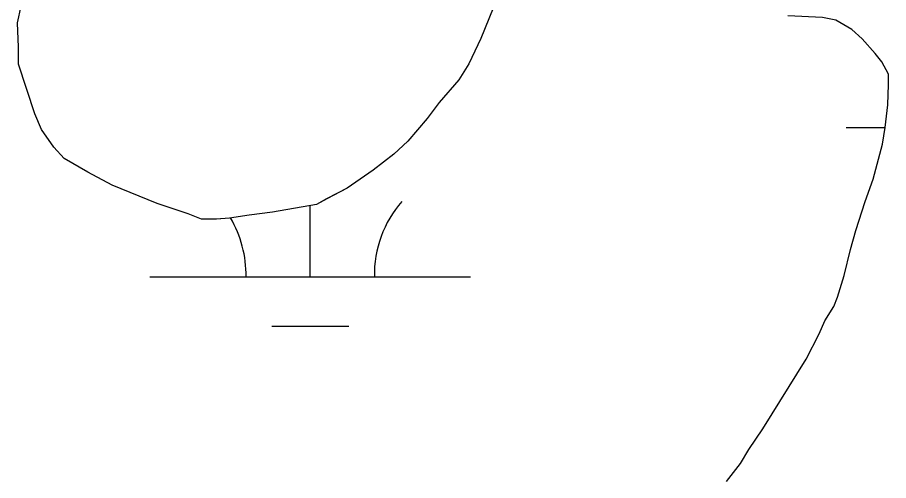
# Model space of a CAD drawing. Extents: x 3279314 to 3317160, y 734079 to 759431.
# Drawn here: x 3314461 to 3314732.6, y 746438.4 to 746582.8 of the extents above; entities that cross this region are included whole.
import ezdxf

# ---------------------------------------------------------------- set-up
doc = ezdxf.new("R2010")
doc.units = 0
for name, color, linetype in [('V-SITE-VEGE', 7, 'Continuous'), ('V-TOPO-SHOR', 7, 'Continuous'), ('V-WETL-SWMP', 7, 'Continuous')]:
    doc.layers.add(name, color=color, linetype=linetype)

msp = doc.modelspace()

# ---------------------------------------------------------------- linework, layer by layer
at = {"layer": 'V-SITE-VEGE'}
for p, q in [((3314613.87, 746597.04), (3314605.55, 746576.26)), ((3314461.04, 746581.1), (3314462.17, 746586.36)), ((3314712.05, 746582.83), (3314701.24, 746583.34)), ((3314461.38, 746573.51), (3314461.04, 746581.1)), ((3314716.14, 746581.98), (3314712.05, 746582.83)), ((3314721.12, 746579.1), (3314716.14, 746581.98)), ((3314724.35, 746576.21), (3314721.12, 746579.1)), ((3314605.55, 746576.26), (3314601.81, 746568.35)), ((3314728.47, 746571.56), (3314724.35, 746576.21)), ((3314461.41, 746568.26), (3314461.38, 746573.51)), ((3314730.53, 746568.95), (3314728.47, 746571.56)), ((3314466.48, 746552.82), (3314461.41, 746568.26)), ((3314601.81, 746568.35), (3314598.64, 746563.37)), ((3314732.6, 746565.17), (3314730.53, 746568.95)), ((3314732.62, 746561.96), (3314732.6, 746565.17)), ((3314598.64, 746563.37), (3314592.56, 746556.32)), ((3314732.38, 746555.54), (3314732.62, 746561.96)), ((3314592.56, 746556.32), (3314588.8, 746551.33)), ((3314731.55, 746548.52), (3314732.38, 746555.54)), ((3314468.56, 746547.88), (3314466.48, 746552.82)), ((3314588.8, 746551.33), (3314582.71, 746544.29)), ((3314730.71, 746543.27), (3314731.55, 746548.52)), ((3314472.39, 746542.36), (3314468.56, 746547.88)), ((3314582.71, 746544.29), (3314578.37, 746540.17)), ((3314727.87, 746532.45), (3314730.71, 746543.27)), ((3314475.63, 746538.87), (3314472.39, 746542.36)), ((3314578.37, 746540.17), (3314571.98, 746535.16)), ((3314482.96, 746534.55), (3314475.63, 746538.87)), ((3314490.57, 746530.51), (3314482.96, 746534.55)), ((3314571.98, 746535.16), (3314563.84, 746529.56)), ((3314725.29, 746525.43), (3314727.87, 746532.45)), ((3314504.62, 746524.77), (3314490.57, 746530.51)), ((3314563.84, 746529.56), (3314557.45, 746526.31)), ((3314557.45, 746526.31), (3314554.25, 746524.53)), ((3314514.28, 746521.63), (3314504.62, 746524.77)), ((3314554.25, 746524.53), (3314540.54, 746522.1)), ((3314722.43, 746516.35), (3314725.29, 746525.43)), ((3314518.38, 746519.91), (3314514.28, 746521.63)), ((3314533.25, 746521.18), (3314527.13, 746520.26)), ((3314540.54, 746522.1), (3314533.25, 746521.18)), ((3314523.05, 746519.94), (3314518.38, 746519.91)), ((3314527.13, 746520.26), (3314523.05, 746519.94)), ((3314720.72, 746510.5), (3314722.43, 746516.35)), ((3314718.73, 746502.32), (3314720.72, 746510.5)), ((3314716.74, 746495.59), (3314718.73, 746502.32)), ((3314715.59, 746492.67), (3314716.74, 746495.59)), ((3314712.7, 746488.27), (3314715.59, 746492.67)), ((3314710.98, 746484.17), (3314712.7, 746488.27)), ((3314706.95, 746476.26), (3314710.98, 746484.17)), ((3314693.38, 746454.56), (3314706.95, 746476.26)), ((3314689.04, 746448.11), (3314693.38, 746454.56)), ((3314686.45, 746443.72), (3314689.04, 746448.11)), ((3314682.11, 746438.14), (3314686.45, 746443.72))]:
    msp.add_line(p, q, dxfattribs=at)
at = {"layer": 'V-TOPO-SHOR'}
for p, q in [((3314613.87, 746597.04), (3314605.55, 746576.26)), ((3314613.87, 746597.04), (3314605.55, 746576.26)), ((3314461.03, 746581.1), (3314462.16, 746586.36)), ((3314461.03, 746581.1), (3314462.16, 746586.36)), ((3314461.37, 746573.51), (3314461.03, 746581.1)), ((3314461.37, 746573.51), (3314461.03, 746581.1)), ((3314716.13, 746581.99), (3314712.04, 746582.83)), ((3314716.13, 746581.99), (3314712.04, 746582.83)), ((3314721.12, 746579.1), (3314716.13, 746581.99)), ((3314721.12, 746579.1), (3314716.13, 746581.99)), ((3314724.35, 746576.21), (3314721.12, 746579.1)), ((3314724.35, 746576.21), (3314721.12, 746579.1)), ((3314605.55, 746576.26), (3314601.81, 746568.35)), ((3314605.55, 746576.26), (3314601.81, 746568.35)), ((3314728.47, 746571.56), (3314724.35, 746576.21)), ((3314728.47, 746571.56), (3314724.35, 746576.21)), ((3314461.41, 746568.26), (3314461.37, 746573.51)), ((3314461.41, 746568.26), (3314461.37, 746573.51)), ((3314730.53, 746568.95), (3314728.47, 746571.56)), ((3314730.53, 746568.95), (3314728.47, 746571.56)), ((3314466.48, 746552.82), (3314461.41, 746568.26)), ((3314466.48, 746552.82), (3314461.41, 746568.26)), ((3314601.81, 746568.35), (3314598.63, 746563.37)), ((3314601.81, 746568.35), (3314598.63, 746563.37)), ((3314732.6, 746565.17), (3314730.53, 746568.95)), ((3314732.6, 746565.17), (3314730.53, 746568.95)), ((3314732.62, 746561.96), (3314732.6, 746565.17)), ((3314732.62, 746561.96), (3314732.6, 746565.17)), ((3314598.63, 746563.37), (3314592.55, 746556.32)), ((3314598.63, 746563.37), (3314592.55, 746556.32)), ((3314732.37, 746555.54), (3314732.62, 746561.96)), ((3314732.37, 746555.54), (3314732.62, 746561.96)), ((3314592.55, 746556.32), (3314588.79, 746551.33)), ((3314592.55, 746556.32), (3314588.79, 746551.33)), ((3314731.54, 746548.53), (3314732.37, 746555.54)), ((3314731.54, 746548.53), (3314732.37, 746555.54)), ((3314468.56, 746547.88), (3314466.48, 746552.82)), ((3314468.56, 746547.88), (3314466.48, 746552.82)), ((3314588.79, 746551.33), (3314582.71, 746544.29)), ((3314588.79, 746551.33), (3314582.71, 746544.29)), ((3314730.7, 746543.27), (3314731.54, 746548.53)), ((3314730.7, 746543.27), (3314731.54, 746548.53)), ((3314472.39, 746542.36), (3314468.56, 746547.88)), ((3314472.39, 746542.36), (3314468.56, 746547.88)), ((3314582.71, 746544.29), (3314578.36, 746540.17)), ((3314582.71, 746544.29), (3314578.36, 746540.17)), ((3314727.86, 746532.45), (3314730.7, 746543.27)), ((3314727.86, 746532.45), (3314730.7, 746543.27)), ((3314475.62, 746538.88), (3314472.39, 746542.36)), ((3314475.62, 746538.88), (3314472.39, 746542.36)), ((3314578.36, 746540.17), (3314571.97, 746535.16)), ((3314578.36, 746540.17), (3314571.97, 746535.16)), ((3314482.95, 746534.55), (3314475.62, 746538.88)), ((3314482.95, 746534.55), (3314475.62, 746538.88)), ((3314490.57, 746530.52), (3314482.95, 746534.55)), ((3314490.57, 746530.52), (3314482.95, 746534.55)), ((3314571.97, 746535.16), (3314563.84, 746529.56)), ((3314571.97, 746535.16), (3314563.84, 746529.56)), ((3314725.28, 746525.42), (3314727.86, 746532.45)), ((3314725.28, 746525.42), (3314727.86, 746532.45)), ((3314504.62, 746524.77), (3314490.57, 746530.52)), ((3314504.62, 746524.77), (3314490.57, 746530.52)), ((3314563.84, 746529.56), (3314557.44, 746526.31)), ((3314563.84, 746529.56), (3314557.44, 746526.31)), ((3314557.44, 746526.31), (3314554.24, 746524.53)), ((3314557.44, 746526.31), (3314554.24, 746524.53)), ((3314514.27, 746521.63), (3314504.62, 746524.77)), ((3314514.27, 746521.63), (3314504.62, 746524.77)), ((3314554.24, 746524.53), (3314540.54, 746522.1)), ((3314554.24, 746524.53), (3314540.54, 746522.1)), ((3314722.43, 746516.36), (3314725.28, 746525.42)), ((3314722.43, 746516.36), (3314725.28, 746525.42)), ((3314518.37, 746519.91), (3314514.27, 746521.63)), ((3314518.37, 746519.91), (3314514.27, 746521.63)), ((3314533.25, 746521.18), (3314527.13, 746520.26)), ((3314533.25, 746521.18), (3314527.13, 746520.26)), ((3314540.54, 746522.1), (3314533.25, 746521.18)), ((3314540.54, 746522.1), (3314533.25, 746521.18)), ((3314523.04, 746519.94), (3314518.37, 746519.91)), ((3314523.04, 746519.94), (3314518.37, 746519.91)), ((3314527.13, 746520.26), (3314523.04, 746519.94)), ((3314527.13, 746520.26), (3314523.04, 746519.94)), ((3314720.71, 746510.51), (3314722.43, 746516.36)), ((3314720.71, 746510.51), (3314722.43, 746516.36)), ((3314718.73, 746502.32), (3314720.71, 746510.51)), ((3314718.73, 746502.32), (3314720.71, 746510.51)), ((3314716.73, 746495.59), (3314718.73, 746502.32)), ((3314716.73, 746495.59), (3314718.73, 746502.32)), ((3314715.58, 746492.67), (3314716.73, 746495.59)), ((3314715.58, 746492.67), (3314716.73, 746495.59)), ((3314712.7, 746488.27), (3314715.58, 746492.67)), ((3314712.7, 746488.27), (3314715.58, 746492.67)), ((3314710.97, 746484.17), (3314712.7, 746488.27)), ((3314710.97, 746484.17), (3314712.7, 746488.27)), ((3314706.94, 746476.26), (3314710.97, 746484.17)), ((3314706.94, 746476.26), (3314710.97, 746484.17)), ((3314693.37, 746454.57), (3314706.94, 746476.26)), ((3314693.37, 746454.57), (3314706.94, 746476.26)), ((3314689.04, 746448.11), (3314693.37, 746454.57)), ((3314689.04, 746448.11), (3314693.37, 746454.57)), ((3314686.44, 746443.72), (3314689.04, 746448.11)), ((3314686.44, 746443.72), (3314689.04, 746448.11)), ((3314682.1, 746438.14), (3314686.44, 746443.72)), ((3314682.1, 746438.14), (3314686.44, 746443.72))]:
    msp.add_line(p, q, dxfattribs=at)
at = {"layer": 'V-WETL-SWMP'}
for p, q in [((3314613.87, 746597.04), (3314605.55, 746576.26)), ((3314613.87, 746597.04), (3314605.55, 746576.26)), ((3314461.03, 746581.1), (3314462.16, 746586.36)), ((3314461.03, 746581.1), (3314462.16, 746586.36)), ((3314461.37, 746573.51), (3314461.03, 746581.1)), ((3314461.37, 746573.51), (3314461.03, 746581.1)), ((3314716.13, 746581.99), (3314712.04, 746582.83)), ((3314716.13, 746581.99), (3314712.04, 746582.83)), ((3314721.12, 746579.1), (3314716.13, 746581.99)), ((3314721.12, 746579.1), (3314716.13, 746581.99)), ((3314724.35, 746576.21), (3314721.12, 746579.1)), ((3314724.35, 746576.21), (3314721.12, 746579.1)), ((3314605.55, 746576.26), (3314601.81, 746568.35)), ((3314605.55, 746576.26), (3314601.81, 746568.35)), ((3314728.47, 746571.56), (3314724.35, 746576.21)), ((3314728.47, 746571.56), (3314724.35, 746576.21)), ((3314461.41, 746568.26), (3314461.37, 746573.51)), ((3314461.41, 746568.26), (3314461.37, 746573.51)), ((3314730.53, 746568.95), (3314728.47, 746571.56)), ((3314730.53, 746568.95), (3314728.47, 746571.56)), ((3314466.48, 746552.82), (3314461.41, 746568.26)), ((3314466.48, 746552.82), (3314461.41, 746568.26)), ((3314601.81, 746568.35), (3314598.63, 746563.37)), ((3314601.81, 746568.35), (3314598.63, 746563.37)), ((3314732.6, 746565.17), (3314730.53, 746568.95)), ((3314732.6, 746565.17), (3314730.53, 746568.95)), ((3314732.62, 746561.96), (3314732.6, 746565.17)), ((3314732.62, 746561.96), (3314732.6, 746565.17)), ((3314598.63, 746563.37), (3314592.55, 746556.32)), ((3314598.63, 746563.37), (3314592.55, 746556.32)), ((3314732.37, 746555.54), (3314732.62, 746561.96)), ((3314732.37, 746555.54), (3314732.62, 746561.96)), ((3314592.55, 746556.32), (3314588.79, 746551.33)), ((3314592.55, 746556.32), (3314588.79, 746551.33)), ((3314731.54, 746548.53), (3314732.37, 746555.54)), ((3314731.54, 746548.53), (3314732.37, 746555.54)), ((3314468.56, 746547.88), (3314466.48, 746552.82)), ((3314468.56, 746547.88), (3314466.48, 746552.82)), ((3314588.79, 746551.33), (3314582.71, 746544.29)), ((3314588.79, 746551.33), (3314582.71, 746544.29)), ((3314719.35, 746548.47), (3314731.54, 746548.48)), ((3314730.7, 746543.27), (3314731.54, 746548.53)), ((3314730.7, 746543.27), (3314731.54, 746548.53)), ((3314472.39, 746542.36), (3314468.56, 746547.88)), ((3314472.39, 746542.36), (3314468.56, 746547.88)), ((3314582.71, 746544.29), (3314578.36, 746540.17)), ((3314582.71, 746544.29), (3314578.36, 746540.17)), ((3314727.86, 746532.45), (3314730.7, 746543.27)), ((3314727.86, 746532.45), (3314730.7, 746543.27)), ((3314475.62, 746538.88), (3314472.39, 746542.36)), ((3314475.62, 746538.88), (3314472.39, 746542.36)), ((3314578.36, 746540.17), (3314571.97, 746535.16)), ((3314578.36, 746540.17), (3314571.97, 746535.16)), ((3314482.95, 746534.55), (3314475.62, 746538.88)), ((3314482.95, 746534.55), (3314475.62, 746538.88)), ((3314490.57, 746530.52), (3314482.95, 746534.55)), ((3314490.57, 746530.52), (3314482.95, 746534.55)), ((3314571.97, 746535.16), (3314563.84, 746529.56)), ((3314571.97, 746535.16), (3314563.84, 746529.56)), ((3314725.28, 746525.42), (3314727.86, 746532.45)), ((3314725.28, 746525.42), (3314727.86, 746532.45)), ((3314504.62, 746524.77), (3314490.57, 746530.52)), ((3314504.62, 746524.77), (3314490.57, 746530.52)), ((3314563.84, 746529.56), (3314557.44, 746526.31)), ((3314563.84, 746529.56), (3314557.44, 746526.31)), ((3314557.44, 746526.31), (3314554.24, 746524.53)), ((3314557.44, 746526.31), (3314554.24, 746524.53)), ((3314514.27, 746521.63), (3314504.62, 746524.77)), ((3314514.27, 746521.63), (3314504.62, 746524.77)), ((3314554.24, 746524.53), (3314540.54, 746522.1)), ((3314554.24, 746524.53), (3314540.54, 746522.1)), ((3314552.31, 746501.96), (3314552.3, 746524.19)), ((3314722.43, 746516.36), (3314725.28, 746525.42)), ((3314722.43, 746516.36), (3314725.28, 746525.42)), ((3314518.37, 746519.91), (3314514.27, 746521.63)), ((3314518.37, 746519.91), (3314514.27, 746521.63)), ((3314533.25, 746521.18), (3314527.13, 746520.26)), ((3314533.25, 746521.18), (3314527.13, 746520.26)), ((3314540.54, 746522.1), (3314533.25, 746521.18)), ((3314540.54, 746522.1), (3314533.25, 746521.18)), ((3314523.04, 746519.94), (3314518.37, 746519.91)), ((3314523.04, 746519.94), (3314518.37, 746519.91)), ((3314527.13, 746520.26), (3314523.04, 746519.94)), ((3314527.13, 746520.26), (3314523.04, 746519.94)), ((3314720.71, 746510.51), (3314722.43, 746516.36)), ((3314720.71, 746510.51), (3314722.43, 746516.36)), ((3314718.73, 746502.32), (3314720.71, 746510.51)), ((3314718.73, 746502.32), (3314720.71, 746510.51)), ((3314502.31, 746501.93), (3314602.31, 746501.98)), ((3314716.73, 746495.59), (3314718.73, 746502.32)), ((3314716.73, 746495.59), (3314718.73, 746502.32)), ((3314715.58, 746492.67), (3314716.73, 746495.59)), ((3314715.58, 746492.67), (3314716.73, 746495.59)), ((3314712.7, 746488.27), (3314715.58, 746492.67)), ((3314712.7, 746488.27), (3314715.58, 746492.67)), ((3314540.32, 746486.52), (3314564.32, 746486.53)), ((3314710.97, 746484.17), (3314712.7, 746488.27)), ((3314710.97, 746484.17), (3314712.7, 746488.27)), ((3314706.94, 746476.26), (3314710.97, 746484.17)), ((3314706.94, 746476.26), (3314710.97, 746484.17)), ((3314693.37, 746454.57), (3314706.94, 746476.26)), ((3314693.37, 746454.57), (3314706.94, 746476.26)), ((3314689.04, 746448.11), (3314693.37, 746454.57)), ((3314689.04, 746448.11), (3314693.37, 746454.57)), ((3314686.44, 746443.72), (3314689.04, 746448.11)), ((3314686.44, 746443.72), (3314689.04, 746448.11)), ((3314682.1, 746438.14), (3314686.44, 746443.72)), ((3314682.1, 746438.14), (3314686.44, 746443.72))]:
    msp.add_line(p, q, dxfattribs=at)
for centre, start, end in [((3314607.55, 746502.46), 139.2573, 180.801), ((3314497.07, 746502.41), 359.2573, 30.5208)]:
    msp.add_arc(centre, 35.25, start, end, dxfattribs=at)

doc.saveas('drawing.dxf')
